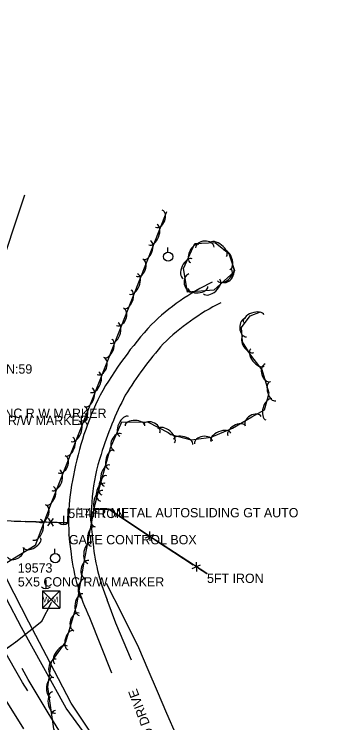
# Model space of a CAD drawing. Extents: x 954793 to 988390, y 1867850 to 1924428.
# Drawn here: x 955306.3 to 955472.3, y 1923497.2 to 1923878.5 of the extents above; entities that cross this region are included whole.
import ezdxf

# ---------------------------------------------------------------- set-up
doc = ezdxf.new("R2010")
doc.units = 0
for name, color, linetype in [('S_DITCHLINE', 7, 'Continuous'), ('S_DRIVEWAY', 7, 'Continuous'), ('S_DRIVEWAY_ANNOT', 7, 'Continuous'), ('S_EDGE_PAVEMENT', 7, 'Continuous'), ('S_FENCE', 7, 'Continuous'), ('S_FENCE_ANNOT', 7, 'Continuous'), ('S_GATE_ANNOT', 7, 'Continuous'), ('S_IRON_PIN_ANNOT', 7, 'Continuous'), ('S_MSC_PT_SYM', 7, 'Continuous'), ('S_PAVEMENT_CROWN', 7, 'Continuous'), ('S_PRIMARY_CTL_ANNOT', 7, 'Continuous'), ('S_SHOULDER', 7, 'Continuous'), ('S_SURVEY_TEXT_ANNOT', 7, 'Continuous'), ('S_TREE', 7, 'Continuous'), ('S_UTILITY_POLE', 7, 'Continuous'), ('S_UTL_PT_SYM', 7, 'Continuous'), ('S_WATER_UTILITIES', 7, 'Continuous')]:
    doc.layers.add(name, color=color, linetype=linetype)

msp = doc.modelspace()

# ---------------------------------------------------------------- linework, layer by layer
at = {"layer": 'S_DITCHLINE'}
for points in [[(955371.53, 1923453.89), (955362.19, 1923466.69), (955352.85, 1923479.48), (955343.5, 1923492.28), (955334.16, 1923505.08), (955322.21, 1923526.73), (955310.27, 1923548.39), (955302.13, 1923563.95), (955293.99, 1923579.5), (955285.85, 1923595.06), (955277.71, 1923610.62), (955272.36, 1923625.83), (955267.01, 1923641.03), (955261.65, 1923656.24), (955256.3, 1923671.45), (955249.35, 1923688.05), (955242.4, 1923704.65), (955235.44, 1923721.25), (955228.49, 1923737.85), (955222.75, 1923757.69), (955217.01, 1923777.54), (955211.27, 1923797.39), (955205.54, 1923817.24)], [(955372.52, 1923454.35), (955363.62, 1923467.67), (955354.72, 1923481), (955345.83, 1923494.32), (955336.93, 1923507.65), (955325.56, 1923529.5), (955314.2, 1923551.35), (955306.21, 1923566.83), (955298.22, 1923582.31), (955290.23, 1923597.78), (955282.24, 1923613.26), (955277.03, 1923628.5), (955271.81, 1923643.74), (955266.6, 1923658.98), (955261.38, 1923674.22), (955257.58, 1923693.98), (955253.79, 1923713.73), (955272.75, 1923727.55), (955291.71, 1923741.37), (955301.94, 1923751.02), (955306.93, 1923766.19), (955311.92, 1923781.35)], [(955355.7, 1923572.34), (955364.47, 1923555.01), (955373.23, 1923537.68), (955378.26, 1923525.91), (955383.29, 1923514.14), (955388.31, 1923502.37), (955393.34, 1923490.6)]]:
    msp.add_lwpolyline(points, dxfattribs=at)
at = {"layer": 'S_DRIVEWAY'}
for points in [[(955336.89, 1923588.09), (955336.89, 1923588.09)], [(955369.44, 1923530.84), (955361, 1923550.83), (955356.3, 1923563.26)], [(955346.77, 1923553.79), (955358.72, 1923524.05)]]:
    msp.add_lwpolyline(points, dxfattribs=at)
for centre, major_axis, ratio, start_param, end_param in [((955460.71, 1923633.64), (-105.66, -50.07), 0.952777, 4.713857, 5.057412), ((955472.67, 1923613.84), (-115.17, 42.34), 0.996709, 5.530529, 5.843108), ((955529.6, 1923569.4), (-52.58, -203.34), 0.976501, 4.215714, 4.440271), ((955534.81, 1923566.58), (-47.3, -197.6), 0.981189, 4.218968, 4.388695), ((955498.42, 1923602.44), (-141.81, -80.25), 0.994461, 5.312432, 5.593709), ((955537.86, 1923581.49), (-0.31, -197.81), 0.981001, 4.230552, 4.405125), ((955456.2, 1923608.6), (-96.55, -49.6), 0.996607, 5.497344, 5.927796), ((955448.07, 1923605.79), (-109.22, -27.31), 0.997457, 5.818209, 6.195811), ((955459.3, 1923605.02), (-110.72, 10.66), 0.996167, 0.181695, 0.482756), ((955447.27, 1923600.69), (85.44, -71.53), 0.994228, 3.955166, 4.277478)]:
    msp.add_ellipse(centre, major_axis=major_axis, ratio=ratio, start_param=start_param, end_param=end_param, dxfattribs=at)
at = {"layer": 'S_EDGE_PAVEMENT'}
msp.add_lwpolyline([(955313.6, 1923514.38), (955310.77, 1923518.91), (955299.73, 1923538.1), (955288.68, 1923557.28), (955282.68, 1923568.55), (955276.68, 1923579.81), (955270.69, 1923591.08), (955264.69, 1923602.34), (955258.99, 1923613.66), (955253.28, 1923624.97), (955244.6, 1923642.88), (955235.92, 1923660.79), (955226.96, 1923679.55), (955217.99, 1923698.31), (955209.04, 1923717.2), (955200.08, 1923736.1), (955191.15, 1923754.91), (955182.22, 1923773.73), (955174.07, 1923790.85), (955165.92, 1923807.97), (955159.8, 1923820.92), (955153.68, 1923833.88)], dxfattribs=at)
at = {"layer": 'S_FENCE'}
for p, q in [((955335.38, 1923612.34), (955335.22, 1923604.85)), ((955357.24, 1923612.07), (955350.32, 1923612.18)), ((955382.3, 1923595.49), (955357.24, 1923612.07)), ((955324.49, 1923607.23), (955327.23, 1923603.05)), ((955335.22, 1923604.85), (955312.35, 1923605.56)), ((955324.36, 1923603.14), (955327.35, 1923607.14)), ((955379.07, 1923600.08), (955379.2, 1923595.08)), ((955376.81, 1923596.67), (955381.46, 1923598.5)), ((955410.01, 1923577.43), (955382.3, 1923595.49)), ((955401.97, 1923580.22), (955406.61, 1923582.09)), ((955404.21, 1923583.65), (955404.38, 1923578.65))]:
    msp.add_line(p, q, dxfattribs=at)
for points in [[(955335.38, 1923612.34), (955335.22, 1923604.85), (955312.35, 1923605.56)], [(955335.38, 1923612.34), (955335.22, 1923604.85), (955312.35, 1923605.56)], [(955335.22, 1923604.85), (955335.38, 1923612.34)], [(955410.01, 1923577.43), (955382.3, 1923595.49), (955357.24, 1923612.07), (955350.32, 1923612.18)], [(955410.01, 1923577.43), (955382.3, 1923595.49), (955357.24, 1923612.07), (955350.32, 1923612.18)], [(955350.32, 1923612.18), (955357.24, 1923612.07)], [(955357.24, 1923612.07), (955377.47, 1923598.69)], [(955299.61, 1923605.96), (955335.22, 1923604.85)], [(955306.27, 1923605.75), (955323.86, 1923605.2)], [(955327.29, 1923605.1), (955335.22, 1923604.85)], [(955380.33, 1923596.79), (955382.3, 1923595.49)], [(955382.3, 1923595.49), (955402.62, 1923582.25)], [(955405.49, 1923580.37), (955410.01, 1923577.43)]]:
    msp.add_lwpolyline(points, dxfattribs=at)
at = {"layer": 'S_MSC_PT_SYM'}
for points in [[(955335.38, 1923612.34), (955335.43, 1923612.33), (955335.38, 1923612.34), (955335.38, 1923612.39), (955335.38, 1923612.34), (955335.33, 1923612.34), (955335.38, 1923612.34), (955335.38, 1923612.29)], [(955335.38, 1923612.34), (955335.43, 1923612.33), (955335.38, 1923612.34), (955335.38, 1923612.39), (955335.38, 1923612.34), (955335.33, 1923612.34), (955335.38, 1923612.34), (955335.38, 1923612.29)], [(955340.7, 1923612.74), (955340.7, 1923612.79), (955340.7, 1923612.74), (955340.65, 1923612.74), (955340.7, 1923612.74), (955340.7, 1923612.69), (955340.7, 1923612.74), (955340.75, 1923612.74)], [(955340.7, 1923612.74), (955340.7, 1923612.79), (955340.7, 1923612.74), (955340.65, 1923612.74), (955340.7, 1923612.74), (955340.7, 1923612.69), (955340.7, 1923612.74), (955340.75, 1923612.74)], [(955350.32, 1923612.18), (955350.32, 1923612.13), (955350.32, 1923612.18), (955350.37, 1923612.18), (955350.32, 1923612.18), (955350.32, 1923612.23), (955350.32, 1923612.18), (955350.27, 1923612.18)], [(955350.32, 1923612.18), (955350.32, 1923612.13), (955350.32, 1923612.18), (955350.37, 1923612.18), (955350.32, 1923612.18), (955350.32, 1923612.23), (955350.32, 1923612.18), (955350.27, 1923612.18)], [(955357.24, 1923612.07), (955357.24, 1923612.02), (955357.24, 1923612.07), (955357.29, 1923612.07), (955357.24, 1923612.07), (955357.24, 1923612.12), (955357.24, 1923612.07), (955357.19, 1923612.07)], [(955357.24, 1923612.07), (955357.24, 1923612.02), (955357.24, 1923612.07), (955357.29, 1923612.07), (955357.24, 1923612.07), (955357.24, 1923612.12), (955357.24, 1923612.07), (955357.19, 1923612.07)], [(955312.35, 1923605.56), (955312.35, 1923605.51), (955312.35, 1923605.56), (955312.4, 1923605.56), (955312.35, 1923605.56), (955312.35, 1923605.61), (955312.35, 1923605.56), (955312.3, 1923605.56)], [(955312.35, 1923605.56), (955312.35, 1923605.51), (955312.35, 1923605.56), (955312.4, 1923605.56), (955312.35, 1923605.56), (955312.35, 1923605.61), (955312.35, 1923605.56), (955312.3, 1923605.56)], [(955335.22, 1923604.85), (955335.21, 1923604.8), (955335.22, 1923604.85), (955335.26, 1923604.85), (955335.22, 1923604.85), (955335.22, 1923604.9), (955335.22, 1923604.85), (955335.17, 1923604.85)], [(955335.22, 1923604.85), (955335.21, 1923604.8), (955335.22, 1923604.85), (955335.26, 1923604.85), (955335.22, 1923604.85), (955335.22, 1923604.9), (955335.22, 1923604.85), (955335.17, 1923604.85)], [(955335.71, 1923598.21), (955335.71, 1923598.26), (955335.71, 1923598.21), (955335.66, 1923598.21), (955335.71, 1923598.21), (955335.71, 1923598.16), (955335.71, 1923598.21), (955335.76, 1923598.21)], [(955335.71, 1923598.21), (955335.71, 1923598.26), (955335.71, 1923598.21), (955335.66, 1923598.21), (955335.71, 1923598.21), (955335.71, 1923598.16), (955335.71, 1923598.21), (955335.76, 1923598.21)], [(955382.3, 1923595.49), (955382.27, 1923595.45), (955382.3, 1923595.49), (955382.34, 1923595.47), (955382.3, 1923595.49), (955382.32, 1923595.54), (955382.3, 1923595.49), (955382.25, 1923595.52)], [(955382.3, 1923595.49), (955382.27, 1923595.45), (955382.3, 1923595.49), (955382.34, 1923595.47), (955382.3, 1923595.49), (955382.32, 1923595.54), (955382.3, 1923595.49), (955382.25, 1923595.52)], [(955410.01, 1923577.43), (955409.98, 1923577.39), (955410.01, 1923577.43), (955410.05, 1923577.4), (955410.01, 1923577.43), (955410.04, 1923577.47), (955410.01, 1923577.43), (955409.97, 1923577.45)], [(955410.01, 1923577.43), (955409.98, 1923577.39), (955410.01, 1923577.43), (955410.05, 1923577.4), (955410.01, 1923577.43), (955410.04, 1923577.47), (955410.01, 1923577.43), (955409.97, 1923577.45)]]:
    msp.add_lwpolyline(points, close=True, dxfattribs=at)
for points in [[(955335.38, 1923612.34), (955335.38, 1923612.39), (955335.38, 1923612.34), (955335.33, 1923612.34), (955335.38, 1923612.34), (955335.38, 1923612.29), (955335.38, 1923612.34), (955335.43, 1923612.34)], [(955340.7, 1923612.74), (955340.7, 1923612.79), (955340.7, 1923612.74), (955340.65, 1923612.74), (955340.7, 1923612.74), (955340.7, 1923612.69), (955340.7, 1923612.74), (955340.75, 1923612.74)], [(955350.32, 1923612.18), (955350.32, 1923612.23), (955350.32, 1923612.18), (955350.27, 1923612.18), (955350.32, 1923612.18), (955350.32, 1923612.13), (955350.32, 1923612.18), (955350.37, 1923612.18)], [(955357.24, 1923612.07), (955357.24, 1923612.12), (955357.24, 1923612.07), (955357.19, 1923612.07), (955357.24, 1923612.07), (955357.24, 1923612.02), (955357.24, 1923612.07), (955357.29, 1923612.07)], [(955312.35, 1923605.56), (955312.35, 1923605.61), (955312.35, 1923605.56), (955312.3, 1923605.56), (955312.35, 1923605.56), (955312.35, 1923605.51), (955312.35, 1923605.56), (955312.4, 1923605.56)], [(955335.22, 1923604.85), (955335.22, 1923604.9), (955335.22, 1923604.85), (955335.17, 1923604.85), (955335.22, 1923604.85), (955335.22, 1923604.8), (955335.22, 1923604.85), (955335.26, 1923604.85)], [(955335.71, 1923598.21), (955335.71, 1923598.26), (955335.71, 1923598.21), (955335.66, 1923598.21), (955335.71, 1923598.21), (955335.71, 1923598.16), (955335.71, 1923598.21), (955335.76, 1923598.21)], [(955382.3, 1923595.49), (955382.3, 1923595.54), (955382.3, 1923595.49), (955382.25, 1923595.49), (955382.3, 1923595.49), (955382.3, 1923595.44), (955382.3, 1923595.49), (955382.35, 1923595.49)], [(955410.01, 1923577.43), (955410.01, 1923577.48), (955410.01, 1923577.43), (955409.96, 1923577.43), (955410.01, 1923577.43), (955410.01, 1923577.38), (955410.01, 1923577.43), (955410.06, 1923577.43)]]:
    msp.add_lwpolyline(points, dxfattribs=at)
at = {"layer": 'S_PAVEMENT_CROWN'}
msp.add_lwpolyline([(955311.48, 1923493.88), (955300.09, 1923512.05), (955289.21, 1923531.36), (955278.33, 1923550.67), (955272.21, 1923562.08), (955266.08, 1923573.49), (955259.96, 1923584.9), (955253.84, 1923596.31), (955248.19, 1923607.96), (955242.55, 1923619.6), (955233.75, 1923637.5), (955224.95, 1923655.4), (955215.84, 1923674.7), (955206.74, 1923694.01), (955197.79, 1923712.8), (955188.84, 1923731.58), (955180.26, 1923750.02), (955171.68, 1923768.46), (955163.41, 1923785.66), (955155.14, 1923802.87), (955147.4, 1923819.11)], dxfattribs=at)
at = {"layer": 'S_SHOULDER'}
msp.add_lwpolyline([(955360.41, 1923448.83), (955347.92, 1923466.77), (955335.44, 1923484.71), (955324.64, 1923502.57), (955313.83, 1923520.44), (955310.5, 1923526.36)], dxfattribs=at)
at = {"layer": 'S_TREE'}
for points in [[(955388.16, 1923772.18), (955326.65, 1923616.74), (955317.5, 1923592.5), (955295.96, 1923579.55), (955279.13, 1923577.88), (955267.03, 1923580.09), (955256.68, 1923594.84), (955243.75, 1923632.03), (955226.69, 1923676.36), (955210.75, 1923713.64), (955201.68, 1923735.9), (955190.26, 1923760.56), (955161.03, 1923816.72), (955146.02, 1923855.75), (955130.56, 1923887.7)], [(955424.64, 1923739.75), (955413.61, 1923729.99), (955399.59, 1923728.87), (955397.34, 1923741.65), (955403.5, 1923755.11), (955414.39, 1923755.6), (955421.81, 1923749.7), (955424.76, 1923740.61), (955422.7, 1923737.18)], [(955350.4, 1923617.07), (955358.06, 1923645.13), (955364.22, 1923659.16), (955378.38, 1923659.02), (955389.15, 1923653.45), (955390.53, 1923652.28), (955401.42, 1923649.36), (955412.26, 1923650.95), (955423.65, 1923655.63), (955434.14, 1923661.73), (955441, 1923665.52), (955443.52, 1923674.61), (955439.78, 1923687.09), (955433.59, 1923695.06), (955429.04, 1923702.15), (955428.64, 1923709.82), (955433.22, 1923716.17), (955438.83, 1923718.22)], [(955472.34, 1923321.88), (955445.24, 1923346.38), (955409.5, 1923383.06), (955379.27, 1923414.75), (955373.86, 1923420.55), (955346.35, 1923449.6), (955327.56, 1923493.86), (955324.45, 1923516.54), (955326.26, 1923529.92), (955334.13, 1923540.77), (955340.06, 1923560.56), (955343.87, 1923583.56), (955349.84, 1923614.85), (955353.27, 1923627.65)]]:
    msp.add_lwpolyline(points, dxfattribs=at)
for centre, major_axis, ratio, end_param in [((955384.12, 1923768.45), (1.82, 4.61), 0.685311, 6.283185), ((955380.96, 1923759.75), (2.16, 5.46), 0.55008, 6.283185), ((955377.7, 1923751.5), (1.97, 4.97), 0.540699, 6.283185), ((955408.84, 1923752.97), (-4.95, -0.22), 0.685311, 6.283185), ((955415.89, 1923751.7), (-4.59, 3.65), 0.55008, 6.283185), ((955403.32, 1923749.63), (-2.23, -4.86), 0.540699, 6.283185), ((955420.71, 1923746.2), (-1.65, 5.08), 0.540699, 6.283185), ((955373.66, 1923742.02), (1.82, 4.61), 0.685311, 6.283185), ((955399.63, 1923741.56), (-2.44, -5.34), 0.55008, 6.283185), ((955419.35, 1923738.25), (3.71, 3.28), 0.685311, 6.283185), ((955420.8, 1923738.63), (2.56, 4.25), 0.685311, 6.283185), ((955370.5, 1923733.31), (2.16, 5.46), 0.55008, 6.283185), ((955401.14, 1923733.81), (0.86, -4.88), 0.685311, 6.283185), ((955412.59, 1923731.92), (4.39, 3.89), 0.55008, 6.283185), ((955367.23, 1923725.07), (1.97, 4.97), 0.540699, 6.283185), ((955405.12, 1923731.44), (5.33, 0.43), 0.540699, 6.283185), ((955363.2, 1923715.58), (1.82, 4.61), 0.685311, 6.283185), ((955435.16, 1923714.61), (-5.51, -2.02), 0.55008, 6.283185), ((955431.02, 1923709.8), (0.26, -4.95), 0.685311, 6.283185), ((955360.04, 1923706.88), (2.16, 5.46), 0.55008, 6.283185), ((955356.77, 1923698.63), (1.97, 4.97), 0.540699, 6.283185), ((955432.31, 1923700.97), (2.89, -4.5), 0.540699, 6.283185), ((955437.23, 1923693.83), (3.6, -4.63), 0.55008, 6.283185), ((955352.74, 1923689.15), (1.82, 4.61), 0.685311, 6.283185), ((955442.74, 1923685.5), (1.42, -4.75), 0.685311, 6.283185), ((955349.57, 1923680.44), (2.16, 5.46), 0.55008, 6.283185), ((955445.45, 1923675.55), (1.53, -5.12), 0.540699, 6.283185), ((955346.31, 1923672.2), (1.97, 4.97), 0.540699, 6.283185), ((955443.29, 1923665.83), (-1.57, -5.66), 0.55008, 6.283185), ((955342.28, 1923662.71), (1.82, 4.61), 0.685311, 6.283185), ((955365.45, 1923656.69), (-2.36, -5.37), 0.55008, 6.283185), ((955434.9, 1923659.42), (-4.28, -2.49), 0.685311, 6.283185), ((955339.11, 1923654.01), (2.16, 5.46), 0.55008, 6.283185), ((955371.3, 1923656.97), (-5.35, 0.05), 0.540699, 6.283185), ((955380.17, 1923655.41), (-4.4, 2.28), 0.685311, 6.283185), ((955425.86, 1923654.46), (-4.62, -2.69), 0.540699, 6.283185), ((955361.97, 1923648.11), (-1.99, -4.54), 0.685311, 6.283185), ((955388.07, 1923651.59), (-4.47, 3.8), 0.55008, 6.283185), ((955417.48, 1923650.8), (-5.43, -2.23), 0.55008, 6.283185), ((955335.85, 1923645.76), (1.97, 4.97), 0.540699, 6.283185), ((955397.16, 1923648.3), (-5.16, 1.38), 0.540699, 6.283185), ((955408.16, 1923647.94), (-4.9, -0.72), 0.685311, 6.283185), ((955358.53, 1923638.78), (-1.41, -5.16), 0.540699, 6.283185), ((955331.81, 1923636.28), (1.82, 4.61), 0.685311, 6.283185), ((955356.19, 1923630.22), (-1.55, -5.66), 0.55008, 6.283185), ((955328.65, 1923627.57), (2.16, 5.46), 0.55008, 6.283185), ((955354.75, 1923624.98), (-1.39, -5.16), 0.540699, 6.283185), ((955354, 1923621.22), (-1.31, -4.78), 0.685311, 6.283185), ((955325.39, 1923619.33), (1.97, 4.97), 0.540699, 6.283185), ((955352.46, 1923616.42), (-1.52, -5.67), 0.55008, 6.283185), ((955321.46, 1923609.76), (1.75, 4.64), 0.685311, 6.283185), ((955350.85, 1923607.46), (-0.93, -4.87), 0.685311, 6.283185), ((955318.44, 1923601), (2.07, 5.49), 0.55008, 6.283185), ((955348.67, 1923597.39), (-1, -5.25), 0.540699, 6.283185), ((955315.9, 1923594.02), (4.58, 2.76), 0.540699, 6.283185), ((955347, 1923588.68), (-1.1, -5.76), 0.55008, 6.283185), ((955306.94, 1923588.93), (4.25, 2.55), 0.685311, 6.283185), ((955345.62, 1923579.58), (-0.81, -4.89), 0.685311, 6.283185), ((955343.68, 1923569.45), (-0.87, -5.27), 0.540699, 6.283185), ((955342.24, 1923560.7), (-0.96, -5.79), 0.55008, 6.283185), ((955339.83, 1923551.48), (-1.42, -4.75), 0.685311, 6.283185), ((955336.62, 1923541.69), (-1.54, -5.12), 0.540699, 6.283185), ((955331.58, 1923533.64), (-3.45, -4.75), 0.55008, 6.283185), ((955328.2, 1923526.5), (-0.66, -4.91), 0.685311, 6.283185), ((955326.57, 1923516.33), (-0.71, -5.3), 0.540699, 6.283185), ((955327.75, 1923508.11), (0.8, -5.81), 0.55008, 6.283185), ((955329.26, 1923498.97), (0.67, -4.91), 0.685311, 4.034191)]:
    msp.add_ellipse(centre, major_axis=major_axis, ratio=ratio, start_param=3.141593, end_param=end_param, dxfattribs=at)
at = {"layer": 'S_UTILITY_POLE'}
for p, q in [((955388.97, 1923750.52), (955388.97, 1923753)), ((955332.76, 1923608.5), (955332.76, 1923603.77)), ((955328.22, 1923588.27), (955328.22, 1923590.75)), ((955323.32, 1923574.09), (955323.32, 1923569.37))]:
    msp.add_line(p, q, dxfattribs=at)
for centre in [(955389.12, 1923748), (955328.36, 1923585.75)]:
    msp.add_circle(centre, 2.5, dxfattribs=at)
for centre in [(955332.82, 1923607.2), (955323.38, 1923572.79)]:
    msp.add_arc(centre, 3.41, 226.3972, 313.6028, dxfattribs=at)
at = {"layer": 'S_UTL_PT_SYM'}
for points in [[(955326.29, 1923561.94), (955326.29, 1923561.99), (955326.29, 1923561.94), (955326.24, 1923561.94), (955326.29, 1923561.94), (955326.29, 1923561.89), (955326.29, 1923561.94), (955326.34, 1923561.94)], [(955321.06, 1923551.9), (955321.06, 1923551.95), (955321.06, 1923551.9), (955321.01, 1923551.9), (955321.06, 1923551.9), (955321.06, 1923551.85), (955321.06, 1923551.9), (955321.11, 1923551.9)], [(955307.16, 1923540.8), (955307.16, 1923540.85), (955307.16, 1923540.8), (955307.11, 1923540.8), (955307.16, 1923540.8), (955307.16, 1923540.75), (955307.16, 1923540.8), (955307.21, 1923540.8)]]:
    msp.add_lwpolyline(points, dxfattribs=at)
for points in [[(955326.29, 1923561.94), (955326.25, 1923561.96), (955326.29, 1923561.94), (955326.27, 1923561.89), (955326.29, 1923561.94), (955326.34, 1923561.91), (955326.29, 1923561.94), (955326.31, 1923561.98)], [(955326.29, 1923561.94), (955326.25, 1923561.96), (955326.29, 1923561.94), (955326.27, 1923561.89), (955326.29, 1923561.94), (955326.34, 1923561.91), (955326.29, 1923561.94), (955326.31, 1923561.98)], [(955321.06, 1923551.9), (955321.02, 1923551.92), (955321.06, 1923551.9), (955321.04, 1923551.85), (955321.06, 1923551.9), (955321.11, 1923551.87), (955321.06, 1923551.9), (955321.09, 1923551.94)], [(955321.06, 1923551.9), (955321.02, 1923551.92), (955321.06, 1923551.9), (955321.04, 1923551.85), (955321.06, 1923551.9), (955321.11, 1923551.87), (955321.06, 1923551.9), (955321.09, 1923551.94)], [(955307.16, 1923540.8), (955307.13, 1923540.84), (955307.16, 1923540.8), (955307.12, 1923540.77), (955307.16, 1923540.8), (955307.19, 1923540.77), (955307.16, 1923540.8), (955307.2, 1923540.84)], [(955307.16, 1923540.8), (955307.13, 1923540.84), (955307.16, 1923540.8), (955307.12, 1923540.77), (955307.16, 1923540.8), (955307.19, 1923540.77), (955307.16, 1923540.8), (955307.2, 1923540.84)]]:
    msp.add_lwpolyline(points, close=True, dxfattribs=at)
at = {"layer": 'S_WATER_UTILITIES'}
for p, q in [((955321.47, 1923568.26), (955330.8, 1923568.26)), ((955321.47, 1923568.26), (955321.47, 1923558.77)), ((955321.47, 1923568.26), (955330.8, 1923558.77)), ((955330.8, 1923568.26), (955321.47, 1923558.77)), ((955330.8, 1923568.26), (955330.8, 1923558.77)), ((955321.06, 1923551.9), (955326.29, 1923561.94)), ((955321.47, 1923558.77), (955330.8, 1923558.77)), ((955307.16, 1923540.8), (955321.06, 1923551.9)), ((955277.06, 1923519.24), (955307.16, 1923540.8))]:
    msp.add_line(p, q, dxfattribs=at)
msp.add_lwpolyline([(955218.63, 1923475.99), (955251.6, 1923502.13), (955277.06, 1923519.24), (955307.16, 1923540.8), (955321.06, 1923551.9), (955326.29, 1923561.94)], dxfattribs=at)
msp.add_lwpolyline([(955218.63, 1923475.99), (955251.6, 1923502.13), (955277.06, 1923519.24), (955307.16, 1923540.8), (955321.06, 1923551.9), (955326.29, 1923561.94)], dxfattribs=at)

# ---------------------------------------------------------------- texts
at = {"layer": 'S_DRIVEWAY_ANNOT'}
msp.add_text('PAVED DRIVE', height=5.0004, rotation=110.6034, dxfattribs=at).set_placement((955387.99, 1923473.8))
at = {"layer": 'S_FENCE_ANNOT'}
for p in [(955335.38, 1923607.34), (955410.01, 1923572.43)]:
    msp.add_text('5FT IRON', height=5, dxfattribs=at).set_placement(p)
at = {"layer": 'S_GATE_ANNOT'}
msp.add_text('14FT METAL AUTOSLIDING GT AUTO ', height=5, dxfattribs=at).set_placement((955340.7, 1923607.74))
at = {"layer": 'S_IRON_PIN_ANNOT'}
for s, p in [('5X5 CONC R W MARKER', (955277.2, 1923661.25)), ('5X5 CONC R/W MARKER', (955267.62, 1923657.37)), ('19573', (955308.25, 1923578.02)), ('5X5 CONC R/W MARKER', (955308.25, 1923570.52))]:
    msp.add_text(s, height=5, dxfattribs=at).set_placement(p)
at = {"layer": 'S_PRIMARY_CTL_ANNOT'}
msp.add_text('PD:ARDOT STD. MON. STAMPED PN:59', height=5, dxfattribs=at).set_placement((955190.44, 1923685.05))
at = {"layer": 'S_SURVEY_TEXT_ANNOT'}
msp.add_text('GATE CONTROL BOX', height=5, dxfattribs=at).set_placement((955335.71, 1923593.21))
at = {"layer": 'S_WATER_UTILITIES'}
msp.add_text('W M', height=3, rotation=360, dxfattribs=at).set_placement((955321.67, 1923562.03))

doc.saveas('drawing.dxf')
